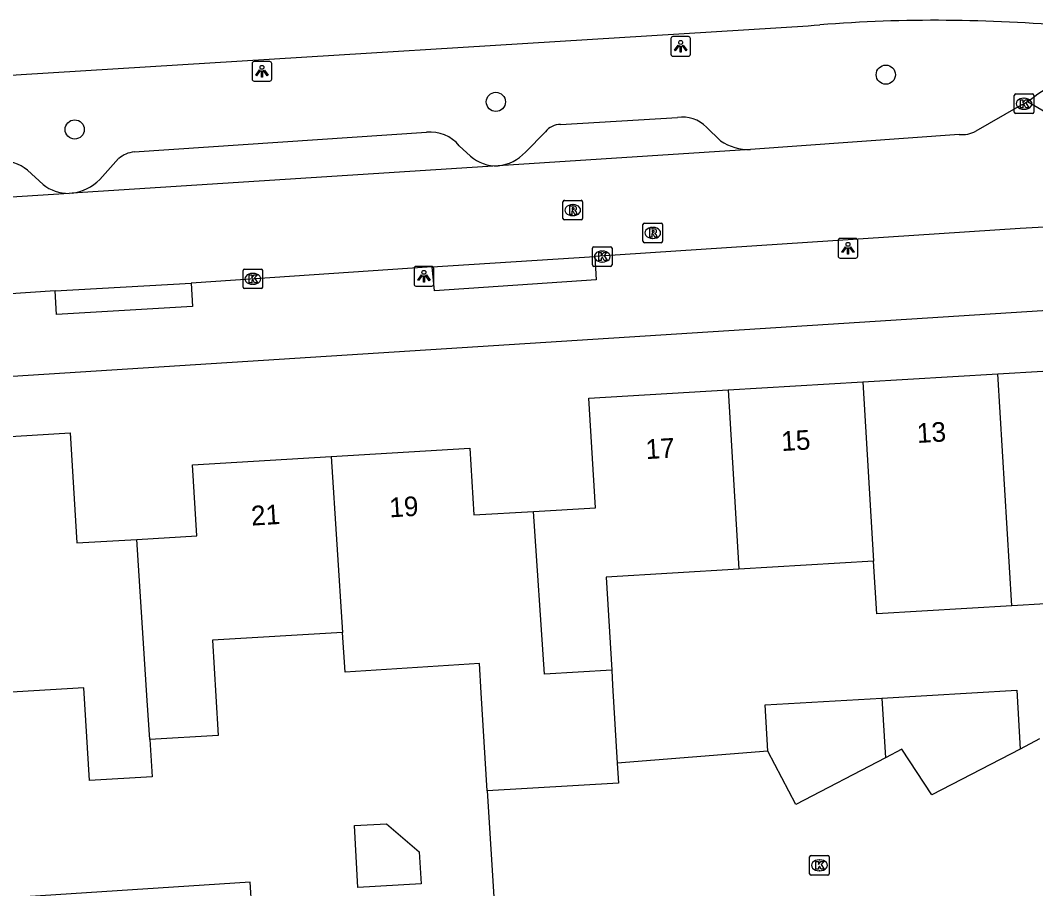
# Model space of a CAD drawing. Extents: x 159689 to 160786, y 387323 to 388339.
# Drawn here: x 160602.5 to 160654.3, y 388289.5 to 388333.8 of the extents above; entities that cross this region are included whole.
import ezdxf

# ---------------------------------------------------------------- set-up
doc = ezdxf.new("R2010")
doc.units = 0
for name, color, linetype in [('IMGEO_Boom', 7, 'Continuous'), ('IMGEO_Kolk', 7, 'Continuous'), ('IMGEO_Lichtpunt', 7, 'Continuous'), ('IMGEO_Muur', 7, 'Continuous'), ('IMGEO_Pand', 7, 'Continuous'), ('IMGEO_Pand_nummerreeks', 7, 'Continuous'), ('IMGEO_Parkeervlak_open', 7, 'Continuous'), ('IMGEO_Rijbaan_lokaal_open', 7, 'Continuous'), ('IMGEO_Rijbaan_regionaal_gesloten', 7, 'Continuous'), ('IMGEO_Rioolput', 7, 'Continuous'), ('IMGEO_Voetpad_open', 7, 'Continuous')]:
    doc.layers.add(name, color=color, linetype=linetype)

msp = doc.modelspace()

# ---------------------------------------------------------------- linework, layer by layer
at = {"layer": 'IMGEO_Boom'}
for centre in [(160646.671, 388330.999), (160626.79, 388329.611), (160605.321, 388328.206)]:
    msp.add_circle(centre, 0.489, dxfattribs=at)
at = {"layer": 'IMGEO_Kolk'}
for p, q in [((160653.219, 388329.091), (160653.219, 388329.943)), ((160653.294, 388330.017), (160654.146, 388330.017)), ((160653.707, 388329.797), (160653.732, 388329.797)), ((160654.22, 388329.943), (160654.22, 388329.091)), ((160654.146, 388329.017), (160653.294, 388329.017)), ((160653.73, 388329.237), (160653.705, 388329.237)), ((160631.713, 388321.302), (160631.713, 388322.154)), ((160631.788, 388322.228), (160632.64, 388322.228)), ((160632.201, 388322.008), (160632.226, 388322.008)), ((160632.714, 388322.154), (160632.714, 388321.302)), ((160632.224, 388321.448), (160632.199, 388321.448)), ((160613.901, 388320.167), (160613.901, 388321.019)), ((160613.976, 388321.093), (160614.828, 388321.093)), ((160614.389, 388320.873), (160614.414, 388320.873)), ((160614.902, 388321.019), (160614.902, 388320.167)), ((160632.64, 388321.228), (160631.788, 388321.228)), ((160614.412, 388320.313), (160614.387, 388320.313)), ((160614.828, 388320.093), (160613.976, 388320.093)), ((160642.788, 388290.27), (160642.788, 388291.122)), ((160642.863, 388291.196), (160643.715, 388291.196)), ((160643.276, 388290.976), (160643.301, 388290.976)), ((160643.789, 388291.122), (160643.789, 388290.27)), ((160643.715, 388290.196), (160642.863, 388290.196)), ((160643.299, 388290.416), (160643.274, 388290.416))]:
    msp.add_line(p, q, dxfattribs=at)
for points in [[(160653.219, 388329.091), (160653.219, 388329.943)], [(160653.294, 388330.017), (160654.146, 388330.017)], [(160653.54, 388329.717), (160653.663, 388329.717), (160653.663, 388329.566), (160653.793, 388329.717), (160653.957, 388329.717), (160653.811, 388329.566), (160653.964, 388329.317), (160653.812, 388329.317), (160653.727, 388329.481), (160653.663, 388329.414), (160653.663, 388329.317), (160653.54, 388329.317), (160653.54, 388329.717)], [(160654.22, 388329.943), (160654.22, 388329.091)], [(160654.146, 388329.017), (160653.294, 388329.017)], [(160631.713, 388321.302), (160631.713, 388322.154)], [(160631.788, 388322.228), (160632.64, 388322.228)], [(160632.034, 388321.928), (160632.157, 388321.928), (160632.157, 388321.777), (160632.287, 388321.928), (160632.451, 388321.928), (160632.305, 388321.777), (160632.458, 388321.528), (160632.306, 388321.528), (160632.221, 388321.692), (160632.157, 388321.625), (160632.157, 388321.528), (160632.034, 388321.528), (160632.034, 388321.928)], [(160632.714, 388322.154), (160632.714, 388321.302)], [(160613.901, 388320.167), (160613.901, 388321.019)], [(160613.976, 388321.093), (160614.828, 388321.093)], [(160614.222, 388320.793), (160614.345, 388320.793), (160614.345, 388320.642), (160614.475, 388320.793), (160614.639, 388320.793), (160614.493, 388320.642), (160614.646, 388320.393), (160614.494, 388320.393), (160614.409, 388320.557), (160614.345, 388320.49), (160614.345, 388320.393), (160614.222, 388320.393), (160614.222, 388320.793)], [(160614.902, 388321.019), (160614.902, 388320.167)], [(160632.64, 388321.228), (160631.788, 388321.228)], [(160614.828, 388320.093), (160613.976, 388320.093)], [(160642.788, 388290.27), (160642.788, 388291.122)], [(160642.863, 388291.196), (160643.715, 388291.196)], [(160643.109, 388290.896), (160643.232, 388290.896), (160643.232, 388290.745), (160643.362, 388290.896), (160643.526, 388290.896), (160643.38, 388290.745), (160643.533, 388290.496), (160643.381, 388290.496), (160643.296, 388290.66), (160643.232, 388290.593), (160643.232, 388290.496), (160643.109, 388290.496), (160643.109, 388290.896)], [(160643.789, 388291.122), (160643.789, 388290.27)], [(160643.715, 388290.196), (160642.863, 388290.196)]]:
    msp.add_lwpolyline(points, dxfattribs=at)
for centre, start, end in [((160653.296, 388329.941), 91.552, 178.448), ((160653.296, 388329.941), 91.552, 178.448), ((160654.144, 388329.941), 1.552, 88.448), ((160654.144, 388329.941), 1.552, 88.448), ((160653.296, 388329.093), 181.552, 268.448), ((160653.296, 388329.093), 181.552, 268.448), ((160654.144, 388329.093), 271.552, 358.448), ((160654.144, 388329.093), 271.552, 358.448), ((160631.79, 388322.152), 91.552, 178.448), ((160631.79, 388322.152), 91.552, 178.448), ((160632.638, 388322.152), 1.552, 88.448), ((160632.638, 388322.152), 1.552, 88.448), ((160631.79, 388321.304), 181.552, 268.448), ((160631.79, 388321.304), 181.552, 268.448), ((160632.638, 388321.304), 271.552, 358.448), ((160632.638, 388321.304), 271.552, 358.448), ((160613.978, 388321.017), 91.552, 178.448), ((160613.978, 388321.017), 91.552, 178.448), ((160614.826, 388321.017), 1.552, 88.448), ((160614.826, 388321.017), 1.552, 88.448), ((160613.978, 388320.169), 181.552, 268.448), ((160613.978, 388320.169), 181.552, 268.448), ((160614.826, 388320.169), 271.552, 358.448), ((160614.826, 388320.169), 271.552, 358.448), ((160642.865, 388291.12), 91.552, 178.448), ((160642.865, 388291.12), 91.552, 178.448), ((160643.713, 388291.12), 1.552, 88.448), ((160643.713, 388291.12), 1.552, 88.448), ((160642.865, 388290.272), 181.552, 268.448), ((160642.865, 388290.272), 181.552, 268.448), ((160643.713, 388290.272), 271.552, 358.448), ((160643.713, 388290.272), 271.552, 358.448)]:
    msp.add_arc(centre, 0.0765, start, end, dxfattribs=at)
for centre, major_axis, ratio, start_param, end_param in [((160653.706, 388329.517), (-0.387, 0.002), 0.722429, 4.712389, 7.853982), ((160653.731, 388329.517), (-0.39, 0.002), 0.717154, 1.570796, 4.712389), ((160632.2, 388321.728), (-0.387, 0.002), 0.722429, 4.712389, 7.853982), ((160632.225, 388321.728), (-0.39, 0.002), 0.717154, 1.570796, 4.712389), ((160614.388, 388320.593), (-0.387, 0.002), 0.722429, 4.712389, 7.853982), ((160614.413, 388320.593), (-0.39, 0.002), 0.717154, 1.570796, 4.712389), ((160643.275, 388290.696), (-0.387, 0.002), 0.722429, 4.712389, 7.853982), ((160643.3, 388290.696), (-0.39, 0.002), 0.717154, 1.570796, 4.712389)]:
    msp.add_ellipse(centre, major_axis=major_axis, ratio=ratio, start_param=start_param, end_param=end_param, dxfattribs=at)
at = {"layer": 'IMGEO_Lichtpunt'}
for p, q in [((160635.715, 388332.845), (160635.715, 388332.038)), ((160635.715, 388332.845), (160635.715, 388332.038)), ((160636.617, 388332.94), (160635.809, 388332.94)), ((160636.617, 388332.94), (160635.809, 388332.94)), ((160636.711, 388332.038), (160636.711, 388332.845)), ((160636.711, 388332.038), (160636.711, 388332.845)), ((160615.269, 388331.669), (160614.461, 388331.669)), ((160615.269, 388331.669), (160614.461, 388331.669)), ((160635.809, 388331.944), (160636.617, 388331.944)), ((160635.809, 388331.944), (160636.617, 388331.944)), ((160614.367, 388331.574), (160614.367, 388330.767)), ((160614.367, 388331.574), (160614.367, 388330.767)), ((160615.363, 388330.767), (160615.363, 388331.574)), ((160615.363, 388330.767), (160615.363, 388331.574)), ((160614.461, 388330.673), (160615.269, 388330.673)), ((160614.461, 388330.673), (160615.269, 388330.673)), ((160644.243, 388322.554), (160644.243, 388321.747)), ((160644.243, 388322.554), (160644.243, 388321.747)), ((160645.145, 388322.649), (160644.337, 388322.649)), ((160645.145, 388322.649), (160644.337, 388322.649)), ((160645.239, 388321.747), (160645.239, 388322.554)), ((160645.239, 388321.747), (160645.239, 388322.554)), ((160644.337, 388321.653), (160645.145, 388321.653)), ((160644.337, 388321.653), (160645.145, 388321.653)), ((160622.624, 388321.126), (160622.624, 388320.319)), ((160622.624, 388321.126), (160622.624, 388320.319)), ((160623.526, 388321.221), (160622.718, 388321.221)), ((160623.526, 388321.221), (160622.718, 388321.221)), ((160623.62, 388320.319), (160623.62, 388321.126)), ((160623.62, 388320.319), (160623.62, 388321.126)), ((160622.718, 388320.225), (160623.526, 388320.225)), ((160622.718, 388320.225), (160623.526, 388320.225))]:
    msp.add_line(p, q, dxfattribs=at)
for points in [[(160636.089, 388332.509), (160636.128, 388332.481), (160635.94, 388332.219), (160635.902, 388332.246), (160636.089, 388332.509)], [(160636.191, 388332.461), (160636.238, 388332.461), (160636.238, 388332.139), (160636.191, 388332.139), (160636.191, 388332.461)], [(160636.301, 388332.481), (160636.339, 388332.508), (160636.526, 388332.246), (160636.487, 388332.218), (160636.301, 388332.481)], [(160614.741, 388331.238), (160614.78, 388331.21), (160614.592, 388330.948), (160614.554, 388330.975), (160614.741, 388331.238)], [(160614.843, 388331.19), (160614.89, 388331.19), (160614.89, 388330.868), (160614.843, 388330.868), (160614.843, 388331.19)], [(160614.953, 388331.21), (160614.991, 388331.237), (160615.178, 388330.975), (160615.139, 388330.947), (160614.953, 388331.21)], [(160644.617, 388322.218), (160644.656, 388322.19), (160644.468, 388321.928), (160644.43, 388321.955), (160644.617, 388322.218)], [(160644.719, 388322.17), (160644.766, 388322.17), (160644.766, 388321.848), (160644.719, 388321.848), (160644.719, 388322.17)], [(160644.829, 388322.19), (160644.867, 388322.217), (160645.054, 388321.955), (160645.015, 388321.927), (160644.829, 388322.19)], [(160622.998, 388320.79), (160623.037, 388320.762), (160622.849, 388320.5), (160622.811, 388320.527), (160622.998, 388320.79)], [(160623.1, 388320.742), (160623.147, 388320.742), (160623.147, 388320.42), (160623.1, 388320.42), (160623.1, 388320.742)], [(160623.21, 388320.762), (160623.248, 388320.789), (160623.435, 388320.527), (160623.396, 388320.499), (160623.21, 388320.762)]]:
    msp.add_lwpolyline(points, dxfattribs=at)
for centre in [(160636.214, 388332.643), (160614.866, 388331.372), (160644.742, 388322.352), (160623.123, 388320.924)]:
    msp.add_circle(centre, 0.0994, dxfattribs=at)
for centre, start, end in [((160635.809, 388332.845), 90, 180), ((160635.809, 388332.845), 90, 180), ((160636.617, 388332.845), 0, 90), ((160636.617, 388332.845), 0, 90), ((160614.461, 388331.574), 90, 180), ((160614.461, 388331.574), 90, 180), ((160615.269, 388331.574), 0, 90), ((160615.269, 388331.574), 0, 90), ((160635.809, 388332.038), 180, 270), ((160635.809, 388332.038), 180, 270), ((160636.617, 388332.038), 270, 0), ((160636.617, 388332.038), 270, 360), ((160614.461, 388330.767), 180, 270), ((160614.461, 388330.767), 180, 270), ((160615.269, 388330.767), 270, 0), ((160615.269, 388330.767), 270, 360), ((160644.337, 388322.554), 90, 180), ((160644.337, 388322.554), 90, 180), ((160645.145, 388322.554), 0, 90), ((160645.145, 388322.554), 0, 90), ((160644.337, 388321.747), 180, 270), ((160644.337, 388321.747), 180, 270), ((160645.145, 388321.747), 270, 0), ((160645.145, 388321.747), 270, 360), ((160622.718, 388321.126), 90, 180), ((160622.718, 388321.126), 90, 180), ((160623.526, 388321.126), 0, 90), ((160623.526, 388321.126), 0, 90), ((160622.718, 388320.319), 180, 270), ((160622.718, 388320.319), 180, 270), ((160623.526, 388320.319), 270, 0), ((160623.526, 388320.319), 270, 360)]:
    msp.add_arc(centre, 0.0946, start, end, dxfattribs=at)
at = {"layer": 'IMGEO_Muur'}
for points in [[(160640.652, 388296.519), (160632.978, 388295.897)], [(160626.344, 388294.49), (160627.321, 388279.086)]]:
    msp.add_lwpolyline(points, dxfattribs=at)
at = {"layer": 'IMGEO_Pand'}
for points in [[(160652.385, 388315.752), (160659.263, 388316.162)], [(160645.507, 388315.343), (160652.385, 388315.752)], [(160653.088, 388303.926), (160652.385, 388315.752)], [(160638.629, 388314.934), (160645.507, 388315.343)], [(160645.507, 388315.343), (160646.051, 388306.196)], [(160628.705, 388308.737), (160631.867, 388308.925), (160631.535, 388314.512), (160638.629, 388314.934)], [(160638.629, 388314.934), (160639.173, 388305.787)], [(160598.158, 388312.321), (160605.095, 388312.734), (160605.428, 388307.131), (160608.485, 388307.313)], [(160618.392, 388311.539), (160625.459, 388311.959), (160625.661, 388308.556), (160628.705, 388308.737)], [(160608.485, 388307.313), (160611.538, 388307.494), (160611.323, 388311.118), (160618.392, 388311.539)], [(160618.392, 388311.539), (160618.972, 388302.56)], [(160632.696, 388300.641), (160629.264, 388300.435), (160628.705, 388308.737)], [(160609.148, 388297.108), (160609.019, 388299.106), (160608.485, 388307.313)], [(160659.807, 388307.015), (160659.966, 388304.335), (160653.088, 388303.926)], [(160639.173, 388305.787), (160632.414, 388305.385), (160632.696, 388300.641)], [(160646.051, 388306.196), (160639.173, 388305.787)], [(160653.088, 388303.926), (160646.211, 388303.516), (160646.051, 388306.196)], [(160609.148, 388297.108), (160609.27, 388295.209), (160606.075, 388295.018), (160605.842, 388298.917), (160605.793, 388299.736), (160598.968, 388299.331), (160598.738, 388303.189)], [(160618.972, 388302.56), (160612.345, 388302.166), (160612.514, 388299.314), (160612.633, 388297.314), (160609.148, 388297.108)], [(160626.344, 388294.49), (160626.047, 388299.482), (160625.958, 388300.976), (160619.103, 388300.534), (160618.972, 388302.56)], [(160632.696, 388300.641), (160632.741, 388299.88), (160632.978, 388295.897)], [(160646.466, 388299.221), (160653.344, 388299.62), (160653.522, 388296.624)], [(160640.652, 388296.519), (160640.515, 388298.876), (160646.466, 388299.221)], [(160646.466, 388299.221), (160646.647, 388296.182)], [(160646.647, 388296.182), (160642.091, 388293.803), (160640.652, 388296.519)], [(160653.522, 388296.624), (160649.011, 388294.291), (160647.481, 388296.618), (160646.647, 388296.182)], [(160632.978, 388295.897), (160633.038, 388294.888), (160626.344, 388294.49)], [(160619.579, 388292.718), (160621.219, 388292.813), (160622.881, 388291.382), (160622.976, 388289.749), (160619.762, 388289.562), (160619.579, 388292.718)]]:
    msp.add_lwpolyline(points, dxfattribs=at)
at = {"layer": 'IMGEO_Parkeervlak_open'}
for points in [[(160630.088, 388328.464), (160636.047, 388328.821)], [(160608.349, 388327.063), (160623.261, 388328.061)], [(160628.298, 388327.05), (160629.322, 388328.093)], [(160637.521, 388328.323), (160638.246, 388327.634)], [(160624.923, 388327.378), (160625.494, 388326.842)], [(160606.597, 388325.664), (160607.561, 388326.729)], [(160602.91, 388326.125), (160603.712, 388325.407)]]:
    msp.add_lwpolyline(points, dxfattribs=at)
for centre, radius, start, end in [((160636.298, 388327.135), 1.705, 44.1822, 98.482), ((160623.465, 388326.193), 1.879, 39.0973, 96.2222), ((160630.089, 388327.486), 0.978, 90.0354, 141.6496), ((160639.679, 388329.692), 2.507, 235.1511, 272.0861), ((160608.521, 388325.561), 1.511, 96.5227, 129.4174), ((160626.727, 388328.464), 2.113, 274.7955, 318.0053), ((160601.459, 388324.334), 2.305, 50.9885, 90.1971), ((160626.798, 388328.346), 1.99, 229.0618, 273.0473), ((160604.979, 388326.924), 1.977, 230.1272, 271.5249), ((160604.866, 388327.357), 2.421, 277.5624, 315.6326)]:
    msp.add_arc(centre, radius, start, end, dxfattribs=at)
at = {"layer": 'IMGEO_Rijbaan_lokaal_open'}
for points in [[(160653.894, 388329.614), (160654.428, 388330.023), (160658.155, 388332.388)], [(160653.894, 388329.614), (160653.41, 388329.355), (160651.26, 388328.112)], [(160659.338, 388326.463), (160653.894, 388329.614)], [(160650.411, 388327.947), (160639.77, 388327.186)], [(160639.77, 388327.186), (160626.904, 388326.358)], [(160626.904, 388326.358), (160605.185, 388324.957)], [(160605.032, 388324.948), (160583.197, 388323.547)], [(160605.185, 388324.957), (160605.032, 388324.948)], [(160659.605, 388323.5), (160653.518, 388323.156), (160631.841, 388321.727)], [(160623.545, 388321.205), (160631.841, 388321.727)], [(160623.545, 388321.205), (160611.252, 388320.371)], [(160604.317, 388319.989), (160611.252, 388320.371)], [(160604.317, 388319.989), (160591.471, 388319.107), (160591.09, 388319.085)], [(160654.511, 388297.136), (160653.522, 388296.624)], [(160640.652, 388296.519), (160632.978, 388295.897)], [(160626.344, 388294.49), (160627.321, 388279.086)]]:
    msp.add_lwpolyline(points, dxfattribs=at)
msp.add_arc((160650.525, 388329.627), 1.684, 266.1149, 295.8813, dxfattribs=at)
at = {"layer": 'IMGEO_Rijbaan_regionaal_gesloten'}
msp.add_lwpolyline([(160536.481, 388326.74), (160536.605, 388326.748), (160602.591, 388331.002), (160642.711, 388333.492), (160643.01, 388333.517), (160643.31, 388333.541)], dxfattribs=at)
msp.add_arc((160649.235, 388257.242), 76.529, 84.7853, 94.44074, dxfattribs=at)
at = {"layer": 'IMGEO_Rioolput'}
for p, q in [((160630.212, 388323.668), (160630.212, 388324.52)), ((160630.287, 388324.594), (160631.139, 388324.594)), ((160630.7, 388324.374), (160630.725, 388324.374)), ((160631.213, 388324.52), (160631.213, 388323.668)), ((160631.139, 388323.594), (160630.287, 388323.594)), ((160630.723, 388323.814), (160630.698, 388323.814)), ((160634.29, 388322.507), (160634.29, 388323.359)), ((160634.365, 388323.433), (160635.217, 388323.433)), ((160635.291, 388323.359), (160635.291, 388322.507)), ((160634.778, 388323.213), (160634.803, 388323.213)), ((160635.217, 388322.433), (160634.365, 388322.433)), ((160634.801, 388322.653), (160634.776, 388322.653))]:
    msp.add_line(p, q, dxfattribs=at)
for points in [[(160630.212, 388323.668), (160630.212, 388324.52)], [(160630.287, 388324.594), (160631.139, 388324.594)], [(160631.213, 388324.52), (160631.213, 388323.668)], [(160630.801, 388324.292), (160630.549, 388324.294), (160630.549, 388323.894)], [(160630.549, 388323.894), (160630.673, 388323.894), (160630.673, 388324.056), (160630.684, 388324.056)], [(160630.727, 388324.213), (160630.673, 388324.213), (160630.673, 388324.132)], [(160630.673, 388324.132), (160630.725, 388324.132)], [(160630.731, 388324.027), (160630.802, 388323.894), (160630.942, 388323.894), (160630.877, 388324.02)], [(160631.139, 388323.594), (160630.287, 388323.594)], [(160634.29, 388322.507), (160634.29, 388323.359)], [(160634.365, 388323.433), (160635.217, 388323.433)], [(160635.291, 388323.359), (160635.291, 388322.507)], [(160634.879, 388323.131), (160634.627, 388323.133), (160634.627, 388322.733)], [(160634.627, 388322.733), (160634.751, 388322.733), (160634.751, 388322.895), (160634.762, 388322.895)], [(160634.805, 388323.052), (160634.751, 388323.052), (160634.751, 388322.971)], [(160634.751, 388322.971), (160634.803, 388322.971)], [(160634.809, 388322.866), (160634.88, 388322.733), (160635.02, 388322.733), (160634.955, 388322.859)], [(160635.217, 388322.433), (160634.365, 388322.433)]]:
    msp.add_lwpolyline(points, dxfattribs=at)
for centre, radius, start, end in [((160630.289, 388324.518), 0.0765, 91.552, 178.448), ((160630.289, 388324.518), 0.0765, 91.552, 178.448), ((160631.137, 388324.518), 0.0765, 1.552, 88.448), ((160631.137, 388324.518), 0.0765, 1.552, 88.448), ((160630.683, 388324.003), 0.0533, 26.0293, 88.6989), ((160630.709, 388324.321), 0.19, 274.7715, 282.9687), ((160630.733, 388324.117), 0.0964, 77.0061, 93.1865), ((160630.747, 388324.174), 0.0378, 276.6634, 79.6772), ((160630.8, 388324.182), 0.109, 350.3612, 89.416), ((160630.798, 388324.182), 0.112, 277.5842, 350.9817), ((160630.782, 388323.967), 0.108, 29.5134, 73.7905), ((160630.289, 388323.67), 0.0765, 181.552, 268.448), ((160630.289, 388323.67), 0.0765, 181.552, 268.448), ((160631.137, 388323.67), 0.0765, 271.552, 358.448), ((160631.137, 388323.67), 0.0765, 271.552, 358.448), ((160634.367, 388323.357), 0.0765, 91.552, 178.448), ((160634.367, 388323.357), 0.0765, 91.552, 178.448), ((160635.215, 388323.357), 0.0765, 1.552, 88.448), ((160635.215, 388323.357), 0.0765, 1.552, 88.448), ((160634.761, 388322.842), 0.0533, 26.0293, 88.6989), ((160634.787, 388323.16), 0.19, 274.7715, 282.9687), ((160634.811, 388322.956), 0.0964, 77.0061, 93.1865), ((160634.825, 388323.013), 0.0378, 276.6634, 79.6772), ((160634.878, 388323.021), 0.109, 350.3612, 89.416), ((160634.876, 388323.021), 0.112, 277.5842, 350.9817), ((160634.86, 388322.806), 0.108, 29.5134, 73.7905), ((160634.367, 388322.509), 0.0765, 181.552, 268.448), ((160634.367, 388322.509), 0.0765, 181.552, 268.448), ((160635.215, 388322.509), 0.0765, 271.552, 358.448), ((160635.215, 388322.509), 0.0765, 271.552, 358.448)]:
    msp.add_arc(centre, radius, start, end, dxfattribs=at)
for centre, major_axis, ratio, start_param, end_param in [((160630.699, 388324.094), (-0.387, 0.002), 0.722429, 4.712389, 7.853982), ((160630.724, 388324.094), (-0.39, 0.002), 0.717154, 1.570796, 4.712389), ((160634.777, 388322.933), (-0.387, 0.002), 0.722429, 4.712389, 7.853982), ((160634.802, 388322.933), (-0.39, 0.002), 0.717154, 1.570796, 4.712389)]:
    msp.add_ellipse(centre, major_axis=major_axis, ratio=ratio, start_param=start_param, end_param=end_param, dxfattribs=at)
at = {"layer": 'IMGEO_Voetpad_open'}
for points in [[(160567.485, 388313.428), (160693.574, 388321.451)], [(160631.841, 388321.727), (160631.911, 388320.542), (160623.664, 388319.977), (160623.545, 388321.205)], [(160611.252, 388320.371), (160611.328, 388319.187), (160604.396, 388318.773), (160604.317, 388319.989)], [(160569.768, 388275.379), (160569.111, 388285.605), (160614.352, 388288.51), (160614.266, 388289.842), (160569.153, 388286.903), (160568.533, 388296.416)]]:
    msp.add_lwpolyline(points, dxfattribs=at)

# ---------------------------------------------------------------- texts
at = {"layer": 'IMGEO_Pand_nummerreeks'}
for s, rotation, p in [('13', 3.4046, (160648.285, 388312.223)), ('17', 3.4046, (160634.453, 388311.4)), ('15', 3.4046, (160641.369, 388311.811)), ('19', 3.4034, (160621.386, 388308.431)), ('21', 3.4034, (160614.339, 388308.011))]:
    msp.add_text(s, height=1, rotation=rotation, dxfattribs=at).set_placement(p)

doc.saveas('drawing.dxf')
